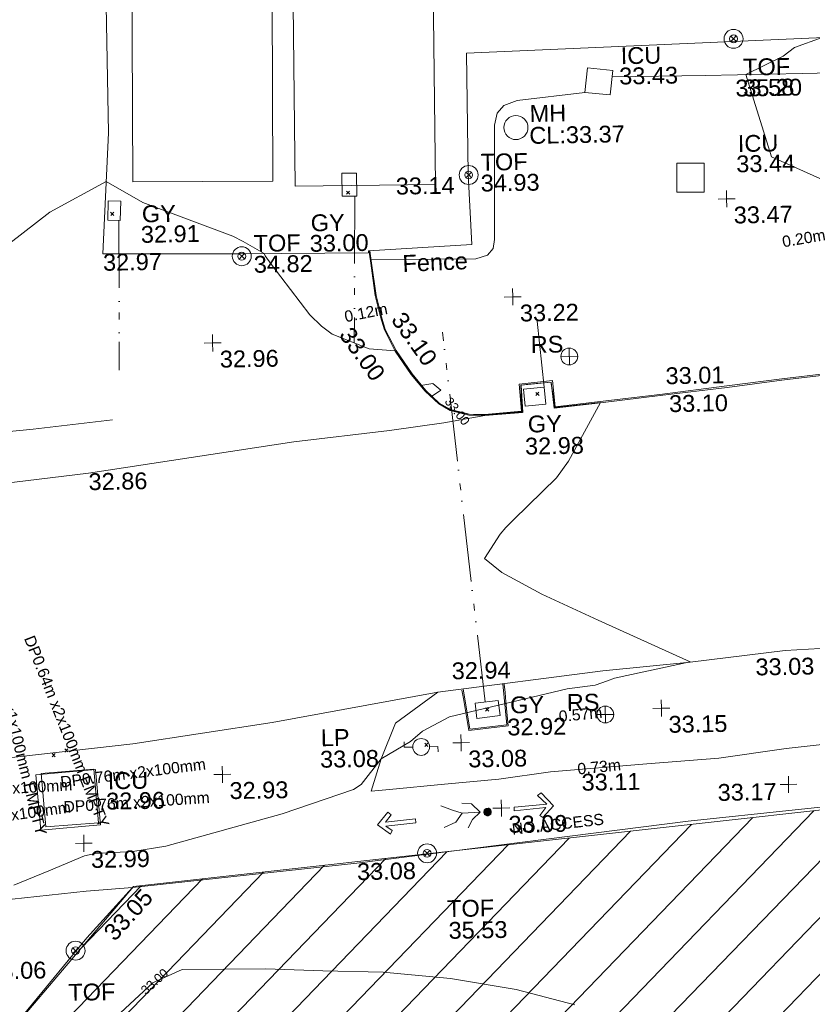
# Model space of a CAD drawing. Header units: millimetres. Extents: x -290717 to 520720, y -103372 to 287762.
# Tile 332 of 375: x 184944 to 202596, y 182816 to 204752. Entities that reach past the tile are written whole.
import ezdxf

# ---------------------------------------------------------------- set-up
doc = ezdxf.new("R2010")
doc.units = ezdxf.units.MM
for name, pattern in [('IMPORT-HIDDEN2 _3_', [4762.5, 3175, -1587.5]), ('IMPORT-UG_DRAINAGE_SURFACE_QLB4 _2_', [2700, 1500, -300.0000000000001, 0, -250, 150, -300.0000000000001, 0, -200]), ('IMPORT-UG_DRAINAGE_UNIDENTIFIED_QLB2 _2_', [2700, 1500, -300.0000000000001, 0, -250, 150, -300.0000000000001, 0, -200]), ('IMPORT-UG_ELEC_LV_QLB2 _2_', [2700, 1500, -300.0000000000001, 0, -250, 150, -300.0000000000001, 0, -200]), ('IMPORT-UG_ELEC_STREET LIGHTING_QLB2 _2_', [2700, 1500, -300.0000000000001, 0, -250, 150, -300.0000000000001, 0, -200])]:
    doc.linetypes.add(name, pattern=pattern)
for name, color, linetype, lineweight, true_color in [('00__TOPO__TOP_OF_FENCE_SYMBOL', 7, 'Continuous', 9, 0x666666), ('00_TOPO_FENCE', 7, 'Continuous', 9, 0x3f7f4f), ('00_TOPO_FOOTPATH', 7, 'Continuous', 9, 0xa50000), ('00_TOPO_FURN_LAMP_POST', 7, 'Continuous', 9, 0x666666), ('00_TOPO_FURN_SIGN', 7, 'Continuous', 9, 0x666666), ('00_TOPO_KERB_BOTTOM', 1, 'Continuous', 9, 0xff0000), ('00_TOPO_KERB_TOP', 7, 'Continuous', 9, 0xa500a5), ('00_TOPO_LEVEL_SPOT', 7, 'Continuous', 9, 0x666666), ('00_TOPO_ROAD_MARKING_ARROWS', 7, 'Continuous', 9, 0x999999), ('00_TOPO_ROAD_MARKING_WHITE_CONTINUOUS', 7, 'Continuous', 9, 0x999999), ('00_TOPO_SERV_GULLY', 7, 'Continuous', 9, 0x5252a5), ('00_TOPO_SERV_IC', 5, 'Continuous', 9, 0x0000ff), ('00_TOPO_SERV_MH', 7, 'Continuous', 9, 0x666666), ('00_TOPO_TOP_OF_FENCE', 7, 'Continuous', 9, 0x666666), ('00_UAV_FORM_LINES', 7, 'Continuous', 9, 0x666666), ('00_UAV_SERV_GULLY', 7, 'Continuous', 9, 0x5252a5), ('00_UAV_SLOPE_TOP', 40, 'Continuous', 9, 0xffbf00), ('01_DTM_CONTOUR_MNR', 7, 'Continuous', 9, 0xa5a552), ('01_DTM_CONTOUR_MNR_LABELS', 7, 'Continuous', 9, 0xa5a552), ('12333-PUM-2D-U-0001-C01 - Rev2_REVIT IMPORT_dwg', 7, 'Continuous', 9, 0x767676), ('PUM-CHAMBER EXTENTS', 6, 'IMPORT-HIDDEN2 _3_', 9, 0xff00ff), ('PUM-ELECTRIC-LV-QLB2', 1, 'IMPORT-UG_ELEC_LV_QLB2 _2_', 9, 0xff0000), ('PUM-ELECTRIC-MH', 1, 'Continuous', 9, 0xff0000), ('PUM-SURFACE-QLB4', 4, 'IMPORT-UG_DRAINAGE_SURFACE_QLB4 _2_', 9, 0x00ffff), ('PUM-UNABLE TO SURVEY', 190, 'Continuous', 9, 0x7f00ff), ('PUM-UNIDENTIFIED-QLB2', 150, 'IMPORT-UG_DRAINAGE_UNIDENTIFIED_QLB2 _2_', 9, 0x007fff)]:
    doc.layers.add(name, color=color, linetype=linetype, lineweight=lineweight, true_color=true_color)
for name, color, linetype, lineweight in [('00_TOPO_PEDASTRIAN', 7, 'Continuous', 9), ('00_TOPO_ROAD_EDGE', 7, 'Continuous', 9), ('00_UAV_CONTAINER', 7, 'Continuous', 9), ('GEN-TEXT', 7, 'Continuous', 9)]:
    doc.layers.add(name, color=color, linetype=linetype, lineweight=lineweight)
doc.styles.add('Arial_1', font='arial.ttf', dxfattribs={"height": 250})
doc.styles.add('Swis721 Lt BT_1', font='swissl.ttf', dxfattribs={"height": 200})
doc.styles.add('Swis721 Lt BT_2', font='swissl.ttf', dxfattribs={"height": 375})

# ---------------------------------------------------------------- blocks, each defined once
blk = doc.blocks.new('12333-PUM-2D-U-0001-C01 - Rev2_REVIT IMPORT_dwg_PEDESTRIAN CROSS-2077534-Site Location Plan Existing')
at = {"layer": '00_TOPO_PEDASTRIAN', "true_color": 0xe2e2e2}
blk.add_hatch(color=254, dxfattribs=at).paths.add_polyline_path([(534100575.4189506, 725738987.0446715), (534100640.5224162, 725739027.4179566), (534100653.8588275, 725739092.3659691), (534100636.6921293, 725739149.2233253), (534100594.6185082, 725739179.4550462), (534100527.0515227, 725739174.6664848), (534100477.9624279, 725739144.224357), (534100464.6260167, 725739079.2763447), (534100481.7927151, 725739022.4189885), (534100539.6798233, 725738990.6098039)])
at = {"layer": '00_TOPO_PEDASTRIAN', "color": 253, "true_color": 0xaaaaaa, "flags": 128}
for points in [[(534099992.286877, 725739070.9847814), (534099782.6134991, 725739140.4527884), (534099521.7948845, 725739240.7621837)], [(534099992.514902, 725739294.8105898), (534100205.3156785, 725739276.611097), (534100394.065774, 725739081.4390063), (534100221.9241624, 725738921.7320101), (534100119.6886073, 725738743.4856526)], [(534100394.065774, 725739081.4390063), (534099992.286877, 725739070.9847814), (534099850.3374772, 725738867.7752138), (534099582.9459614, 725738754.7547894)]]:
    blk.add_lwpolyline(points, dxfattribs=at)
blk = doc.blocks.new('12333-PUM-2D-U-0001-C01 - Rev2_REVIT IMPORT_dwg_MSL_Lamp_Post_SYM-2077199-Site Location Plan Existing')
at = {"layer": '00_TOPO_FURN_LAMP_POST', "color": 254, "true_color": 0xcccccc, "flags": 128}
for points in [[(-500.1060478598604, 0), (-1000.212095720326, 0), (-1000.212095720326, 316.7338303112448)], [(500.1060478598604, 0), (1000.21209571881, 0), (1000.21209571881, -316.7338303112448)]]:
    blk.add_lwpolyline(points, dxfattribs=at)
at = {"layer": '00_TOPO_FURN_LAMP_POST', "color": 254, "true_color": 0xcccccc}
blk.add_circle((0, 0), 500.1060478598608, dxfattribs=at)
blk = doc.blocks.new('12333-PUM-2D-U-0001-C01 - Rev2_REVIT IMPORT_dwg_MSL_RoadSign_SYM-2077193-Site Location Plan Existing')
at = {"layer": '00_TOPO_FURN_SIGN', "color": 254, "true_color": 0xcccccc}
for p, q in [((-500.2287617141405, 0), (499.7712382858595, 0)), ((-0.2287617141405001, -500.0000000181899), (-0.2287617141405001, 499.9999999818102))]:
    blk.add_line(p, q, dxfattribs=at)
blk.add_circle((-0.2287617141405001, 0), 500.0000000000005, dxfattribs=at)
blk = doc.blocks.new('12333-PUM-2D-U-0001-C01 - Rev2_REVIT IMPORT_dwg_MM-2077200-Site Location Plan Existing')
at = {"layer": '00_TOPO_LEVEL_SPOT', "color": 254, "true_color": 0xcccccc, "flags": 128}
for points in [[(0, -500.0000000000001), (0, 0), (-500.0000000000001, 0)], [(500.0000000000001, 0), (0, 0), (0, 500.0000000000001)]]:
    blk.add_lwpolyline(points, dxfattribs=at)
blk = doc.blocks.new('12333-PUM-2D-U-0001-C01 - Rev2_REVIT IMPORT_dwg_MSL_Node_LineworkTOF-2077201-Site Location Plan Existing')
at = {"layer": '00__TOPO__TOP_OF_FENCE_SYMBOL', "color": 254, "true_color": 0xcccccc, "flags": 128}
for points in [[(165.3591892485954, 165.3591892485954), (0, 0), (-165.3591892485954, 165.3591892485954)], [(165.3591892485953, -165.3591892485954), (0, 0), (-165.3591892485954, -165.3591892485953)]]:
    blk.add_lwpolyline(points, dxfattribs=at)
at = {"layer": '00__TOPO__TOP_OF_FENCE_SYMBOL', "color": 254, "true_color": 0xcccccc}
for radius in [562.5594001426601, 233.853208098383]:
    blk.add_circle((0, 0), radius, dxfattribs=at)
blk = doc.blocks.new('12333-PUM-2D-U-0001-C01 - Rev2_REVIT IMPORT_dwg_MGS62954_T2_Galway_ITM_3d_Rev1-2077680-Site Location Plan Existing')
at = {"layer": '00_TOPO_FENCE', "color": 254, "true_color": 0xcccccc, "flags": 128}
for points in [[(534092379.5902062, 725761243.4729723), (534092379.2406985, 725754358.732918), (534092210.4213911, 725751668.9740065), (534095218.4178805, 725751611.99254), (534098122.3309646, 725751586.0884405), (534098122.7342232, 725751631.104651), (534100429.2240863, 725751730.1831639), (534100373.042293, 725753302.1027522), (534100381.8472711, 725755993.7419523), (534109370.7049579, 725756236.3280355), (534109242.7599599, 725760947.8252921)], [(534089819.8181641, 725734364.0279521), (534091587.8681737, 725736440.7020699), (534092625.7930987, 725737541.3462248), (534097629.2555963, 725737998.4735422), (534105021.721773, 725738801.3791058), (534107412.8342192, 725739013.897784), (534109747.2000771, 725739215.477581), (534111269.5559804, 725739309.8737594), (534111565.4135019, 725739349.1290561), (534112422.2685639, 725735423.3515906), (534113518.8731127, 725730255.5723001), (534114553.873535, 725720679.9188492)]]:
    blk.add_lwpolyline(points, dxfattribs=at)
at = {"layer": '00_TOPO_FOOTPATH', "color": 254, "true_color": 0xcccccc, "flags": 128}
for points in [[(534114213.6125289, 725741345.2076037), (534113506.5777998, 725741086.794956), (534112620.2946612, 725740902.1802769), (534111321.2105058, 725740799.1170274), (534109649.6151884, 725740611.7024157), (534107229.0103556, 725740381.5869365), (534105733.3169624, 725740197.0162351), (534104123.6840443, 725740098.2519628), (534101972.9176477, 725739957.8848796), (534100821.0821764, 725739809.9044431), (534099608.5815091, 725739721.9906554), (534098381.7978897, 725739621.739689), (534097972.4315479, 725739594.7557133), (534098213.5490003, 725740308.0527261), (534098545.8508974, 725741097.8126885), (534099501.8009253, 725741771.7368618)], [(534082468.651852, 725736428.5140647), (534084689.8169116, 725736747.9614198), (534086474.9225988, 725737004.4299549), (534088413.2394424, 725737175.2506272), (534089936.6856776, 725737328.8929453), (534091592.3319272, 725737479.6838331), (534092625.7930987, 725737541.3462248)]]:
    blk.add_lwpolyline(points, dxfattribs=at)
at = {"layer": '00_TOPO_KERB_BOTTOM', "color": 254, "true_color": 0xcccccc, "flags": 128}
for points in [[(534098137.7283947, 725751632.6721314), (534098145.4462957, 725751555.1099929), (534098170.4584191, 725751353.24455), (534098258.0101774, 725750630.3591875), (534098368.1262409, 725750153.5858518), (534098448.7984636, 725749864.5669955), (534098679.0794533, 725749386.3455985), (534099029.9930946, 725748857.0389072), (534099335.4734294, 725748481.1722113), (534099633.7922689, 725748194.4301653), (534099885.5444284, 725748044.2930238), (534100298.1641486, 725747930.4251273), (534100650.352259, 725747919.1199455), (534101501.6949714, 725747973.8960476), (534101470.5597579, 725748577.7495952), (534102144.3610316, 725748634.6558616), (534102202.4723991, 725748055.8660171), (534103230.3755019, 725748155.9025959), (534104562.0214831, 725748295.7256454), (534106057.4973281, 725748449.030054), (534107279.2907929, 725748593.3144691), (534109292.4341656, 725748793.3699336)], [(534100061.6974986, 725741834.9513875), (534100200.0000001, 725740940.0000002), (534101020, 725741020.0000001), (534100949.4158841, 725741935.1782851)]]:
    blk.add_lwpolyline(points, dxfattribs=at)
at = {"layer": '00_TOPO_KERB_TOP', "color": 254, "true_color": 0xcccccc, "flags": 128}
for points in [[(534098155.8351498, 725751632.8003947), (534098190.177578, 725751355.6328222), (534098282.2275591, 725750634.2635567), (534098387.378939, 725750158.4934402), (534098467.4577196, 725749871.6006678), (534098701.0215765, 725749399.5440645), (534099051.659161, 725748874.2388369), (534099350.1181039, 725748494.647074), (534099638.8399221, 725748213.107592), (534099893.4143995, 725748062.7269341), (534100301.5141294, 725747955.3595346), (534100650.0324664, 725747939.0037013), (534101471.1596085, 725748001.4885865), (534101429.2498663, 725748604.400421), (534102173.8038281, 725748668.5993905), (534102225.025461, 725748083.3200399), (534103227.7208096, 725748183.4664094), (534104559.2324888, 725748321.2081999), (534106053.5052405, 725748485.7033283), (534107276.2664168, 725748620.3424556), (534109289.1079451, 725748822.6778024)], [(534100035.7950862, 725741805.3311214), (534100064.4829398, 725741619.6928712), (534100077.8421045, 725741533.2461125), (534100174.5805073, 725740907.2547755), (534101052.3028962, 725740992.8862277), (534101010.8199063, 725741530.745646), (534100994.8802551, 725741737.4156945), (534100980.5074349, 725741923.7705532)]]:
    blk.add_lwpolyline(points, dxfattribs=at)
at = {"layer": '00_TOPO_ROAD_EDGE', "color": 254, "true_color": 0xcccccc, "flags": 128}
for points in [[(534088797.6026757, 725746477.4211591), (534091802.2110071, 725746788.8694601), (534096389.9130006, 725747409.4615898), (534098525.8160585, 725747617.4825693), (534099734.5972726, 725747771.1232321), (534100650.352259, 725747919.1199455)], [(534089260.2899566, 725740412.9397565), (534092685.2740358, 725740739.9427481), (534095795.6566972, 725741161.9576116), (534099501.8009253, 725741771.7368618), (534103183.4751398, 725742187.4123628), (534105130.6408504, 725742347.0336603), (534107245.5780112, 725742565.2390224), (534108286.2455503, 725742605.2670699), (534108507.8685576, 725742558.7872018)]]:
    blk.add_lwpolyline(points, dxfattribs=at)
at = {"layer": '00_TOPO_ROAD_MARKING_ARROWS', "color": 254, "true_color": 0xcccccc, "flags": 128}
for points in [[(534101160.0000001, 725739180.0000002), (534101880, 725739240), (534101680.0000002, 725739430.0000001), (534101760.0000001, 725739490.0000001), (534102030.0000001, 725739200.0000001), (534101790.0000001, 725738940.0000001), (534101720.0000001, 725738990.0000001), (534101860, 725739160), (534101150.0000001, 725739100), (534101150.0000001, 725739180.0000002)], [(534098950.0000001, 725738960.0000001), (534098280.0000001, 725738900), (534098410.0000001, 725739060.0000002), (534098340, 725739120), (534098100.0000001, 725738840), (534098390, 725738630), (534098430.0000002, 725738710.0000001), (534098290.0000001, 725738810.0000002), (534098960.0000001, 725738870)]]:
    blk.add_lwpolyline(points, close=True, dxfattribs=at)
at = {"layer": '00_TOPO_ROAD_MARKING_WHITE_CONTINUOUS', "color": 254, "true_color": 0xcccccc, "flags": 128}
blk.add_lwpolyline([(534092360, 725747970), (534090590, 725747790.0000001), (534089230, 725747680.0000002), (534089210.0000001, 725749730), (534089220, 725751730), (534089200.0000001, 725754120.0000001), (534089260.0000001, 725757040.0000001), (534089290.0000001, 725761320.0000001)], dxfattribs=at)
at = {"layer": '00_TOPO_SERV_GULLY', "color": 254, "true_color": 0xcccccc, "flags": 128}
for points in [[(534101983.4472515, 725748527.5066199), (534102012.9770675, 725748143.426878), (534101554.9437651, 725748108.2111723), (534101525.4139491, 725748492.2909143)], [(534100359.2939959, 725741174.22605), (534100876.1567659, 725741226.5538164), (534100841.6143246, 725741567.7436489), (534100324.7515547, 725741515.4158825)]]:
    blk.add_lwpolyline(points, close=True, dxfattribs=at)
at = {"layer": '00_TOPO_SERV_IC', "color": 254, "true_color": 0xcccccc, "flags": 128}
for points in [[(534103634.1569808, 725755555.054196), (534103568.125031, 725755009.2998619), (534103006.864906, 725755077.2078894), (534103072.8968557, 725755622.9622236)], [(534105024.1813112, 725753465.7836869), (534105012.1603565, 725752819.3339964), (534105621.3398134, 725752808.0060947), (534105633.360768, 725753454.4557852)], [(534090605.1545738, 725738857.9338602), (534091932.9973994, 725738951.7234424), (534091845.8776506, 725740185.5756443), (534090518.0348251, 725740091.7860618)]]:
    blk.add_lwpolyline(points, close=True, dxfattribs=at)
at = {"layer": '00_TOPO_SERV_MH', "color": 254, "true_color": 0xcccccc}
blk.add_circle((534101455.8540178, 725754320.5981611), 268.6496021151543, dxfattribs=at)
at = {"layer": '00_UAV_CONTAINER', "color": 254, "true_color": 0xcccccc, "flags": 128}
for points in [[(534092902.4800001, 725753263.4015), (534093012.48, 725761336.4015001), (534096136.1391494, 725761293.8395644), (534096026.1391495, 725753220.8395644)], [(534096520.48, 725753099.4015), (534096569.48, 725761200.4015001), (534099690.7473016, 725761181.5220904), (534099641.7473016, 725753080.5220904)]]:
    blk.add_lwpolyline(points, close=True, dxfattribs=at)
at = {"layer": '00_UAV_FORM_LINES', "color": 254, "true_color": 0xcccccc, "flags": 128}
blk.add_lwpolyline([(534103006.864906, 725755077.2078894), (534101493.2750001, 725754922.2055), (534101197.2750001, 725754818.2055001), (534101044.275, 725754644.2055), (534100981.275, 725754380.2055), (534100939.2750001, 725751836.2055001), (534100902.275, 725751637.2055), (534100770.2750001, 725751485.2055), (534100512.275, 725751410.2055), (534098181.3175567, 725751427.1394317)], dxfattribs=at)
at = {"layer": '00_UAV_SERV_GULLY', "color": 254, "true_color": 0xcccccc, "flags": 128}
for points in [[(534097561.6785001, 725752856.7935001), (534097564.6784999, 725753369.7935001), (534097891.7478224, 725753367.8808141), (534097888.7478225, 725752854.880814)], [(534092631.6785, 725752835.7935001), (534092609.6785001, 725752400.7935001), (534092330.0287731, 725752414.9367046), (534092352.0287731, 725752849.9367044)]]:
    blk.add_lwpolyline(points, close=True, dxfattribs=at)
at = {"layer": '00_UAV_SLOPE_TOP', "color": 254, "true_color": 0xcccccc, "flags": 128}
blk.add_lwpolyline([(534110365.275, 725757255.2055001), (534110143.275, 725756041.2055001), (534110060.2750002, 725755814.2055001), (534109940.2750002, 725755626.2055001), (534109690.2750002, 725755482.2055), (534109186.275, 725755417.2055001), (534107854.5450043, 725755413.0176702), (534105688.2750002, 725755406.2055), (534103617.1439654, 725755414.441554)], dxfattribs=at)
at = {"layer": '01_DTM_CONTOUR_MNR', "color": 254, "true_color": 0xcccccc, "flags": 128}
for points in [[(534108553.3190291, 725752906.7856411), (534107136.2908341, 725753566.9790263), (534106600, 725755410.0000001), (534107434.2828283, 725755803.4116163), (534107689.8321593, 725755997.4714248), (534108310.0000002, 725756210.0000001)], [(534102430.0000002, 725734753.3333334), (534101129.164223, 725735119.1642232), (534099668.9384262, 725735393.071584), (534098174.9129264, 725735561.5146545), (534096829.4413408, 725735611.6666666), (534095556.0399037, 725735679.7571421), (534093695.5706146, 725735693.0109348), (534093083.2517757, 725735431.150813), (534093036.4948574, 725735411.1550663), (534091999.8021109, 725734478.804184)], [(534089978.5554035, 725737638.4432285), (534090764.462625, 725737945.802331), (534091567.7017015, 725738267.8732165), (534091804.7722772, 725738311.2408625), (534092645.0721204, 725738343.8464195), (534093380.8237756, 725738452.7661586), (534095983.9373603, 725739123.3265313), (534097578.9663165, 725739640.9528741), (534097751.8342909, 725739747.8433933), (534098210.0000001, 725740310.0000001), (534098868.6974385, 725740685.0920142), (534099141.7238749, 725740912.2807018), (534099744.8620368, 725741216.6117973), (534102376.4126908, 725741798.3143619), (534103004.4940448, 725741866.5468757), (534103282.2849208, 725741962.579272), (534103436.8982891, 725742018.7344742), (534105130.0000001, 725742350.0000001), (534103095.313212, 725743315.1244687), (534101849.1695109, 725743920.0796361), (534100970, 725744412.5), (534100590, 725744730), (534100946.3411699, 725745270.2091818), (534101074.0273997, 725745415.8381872), (534101260.3951027, 725745588.9263324), (534102221.4177742, 725746502.6264321), (534102498.6276596, 725746865.4893618), (534103230, 725748160.0000001), (534102218.0000001, 725748072), (534102145, 725748599.4444448), (534102141.3636365, 725748631.8181819), (534101645.9036145, 725748602.6161791), (534101463.8461538, 725748583.0769233), (534101470, 725748394.1025643), (534101481.2500001, 725747988.75), (534100907.6042278, 725747945.1321199), (534100650.0000001, 725747931.1590909), (534100496.2121212, 725747935.6060609), (534100300.0000001, 725747953.4926472), (534100109.6428574, 725747997.1428572), (534100032.9949782, 725748017.3330303), (534099890.0000001, 725748055.0000002), (534099750.7142859, 725748129.6428571), (534099637.1428572, 725748204.2857145), (534099470, 725748360), (534099685.5264111, 725748499.838837), (534099505.9810449, 725748653.525638), (534099240.0000001, 725748610), (534099035.0000001, 725748862.5000001), (534099013.5000001, 725748887), (534098680.0000002, 725749390.0000001), (534098103.3498399, 725749447.721897), (534097282.9616207, 725749792.963853), (534097049.4304845, 725749970.4025462), (534096796.0221066, 725750231.8301884), (534095953.685253, 725751373.4830436), (534095825.526316, 725751556.6315789), (534095800.0000001, 725751610.0000001), (534095339.3275606, 725751887.1160706), (534095107.2317103, 725752011.1125244), (534093121.093147, 725752798.6063757), (534092310.0000002, 725753280.0000001), (534091043.8219896, 725752619.2146598), (534089832.4949802, 725751717.7091309)]]:
    blk.add_lwpolyline(points, dxfattribs=at)
at = {"xscale": 0.375, "yscale": 0.375, "zscale": 0.375}
for name, p in [('12333-PUM-2D-U-0001-C01 - Rev2_REVIT IMPORT_dwg_MSL_Node_LineworkTOF-2077201-Site Location Plan Existing', (534106337.4975622, 725756211.925744)), ('12333-PUM-2D-U-0001-C01 - Rev2_REVIT IMPORT_dwg_MSL_Node_LineworkTOF-2077201-Site Location Plan Existing', (534100385.8840645, 725753281.7856708)), ('12333-PUM-2D-U-0001-C01 - Rev2_REVIT IMPORT_dwg_MM-2077200-Site Location Plan Existing', (534106120.0000001, 725752650)), ('12333-PUM-2D-U-0001-C01 - Rev2_REVIT IMPORT_dwg_MSL_Node_LineworkTOF-2077201-Site Location Plan Existing', (534095301.4956902, 725751560.7091912)), ('12333-PUM-2D-U-0001-C01 - Rev2_REVIT IMPORT_dwg_MM-2077200-Site Location Plan Existing', (534101320.0000001, 725750550)), ('12333-PUM-2D-U-0001-C01 - Rev2_REVIT IMPORT_dwg_MM-2077200-Site Location Plan Existing', (534094620, 725749640)), ('12333-PUM-2D-U-0001-C01 - Rev2_REVIT IMPORT_dwg_MSL_RoadSign_SYM-2077193-Site Location Plan Existing', (534102555.0681901, 725749199.1279566)), ('12333-PUM-2D-U-0001-C01 - Rev2_REVIT IMPORT_dwg_MSL_RoadSign_SYM-2077193-Site Location Plan Existing', (534103219.6244472, 725741211.0601279)), ('12333-PUM-2D-U-0001-C01 - Rev2_REVIT IMPORT_dwg_MM-2077200-Site Location Plan Existing', (534104470, 725741330.0000002)), ('12333-PUM-2D-U-0001-C01 - Rev2_REVIT IMPORT_dwg_MSL_Lamp_Post_SYM-2077199-Site Location Plan Existing', (534099104.6402344, 725740560.7569917)), ('12333-PUM-2D-U-0001-C01 - Rev2_REVIT IMPORT_dwg_MM-2077200-Site Location Plan Existing', (534099997.0294723, 725740636.8208939)), ('12333-PUM-2D-U-0001-C01 - Rev2_REVIT IMPORT_dwg_MM-2077200-Site Location Plan Existing', (534094668.8689787, 725740024.5579108)), ('12333-PUM-2D-U-0001-C01 - Rev2_REVIT IMPORT_dwg_MM-2077200-Site Location Plan Existing', (534107270.4620551, 725739581.5914068)), ('12333-PUM-2D-U-0001-C01 - Rev2_REVIT IMPORT_dwg_MM-2077200-Site Location Plan Existing', (534100868.0141061, 725739166.6472446)), ('12333-PUM-2D-U-0001-C01 - Rev2_REVIT IMPORT_dwg_MM-2077200-Site Location Plan Existing', (534091557.1190047, 725738544.9732828)), ('12333-PUM-2D-U-0001-C01 - Rev2_REVIT IMPORT_dwg_MSL_Node_LineworkTOF-2077201-Site Location Plan Existing', (534099196.2796956, 725738188.7390523)), ('12333-PUM-2D-U-0001-C01 - Rev2_REVIT IMPORT_dwg_MSL_Node_LineworkTOF-2077201-Site Location Plan Existing', (534091331.3366421, 725736156.2188689))]:
    blk.add_blockref(name, p, dxfattribs=at)
blk.add_blockref('12333-PUM-2D-U-0001-C01 - Rev2_REVIT IMPORT_dwg_PEDESTRIAN CROSS-2077534-Site Location Plan Existing', (0, 0))
at = {"layer": '00_TOPO_FENCE', "color": 251, "true_color": 0x666666, "char_height": 375, "width": 1495.902363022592, "attachment_point": 1, "line_spacing_factor": 1.005061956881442, "style": 'Swis721 Lt BT_2'}
for s, insert in [('33.14', (534098758.3576427, 725753247.5198246)), ('32.97', (534092210.4, 725751664.2296079)), ('33.08', (534097629.3000001, 725737993.7296079))]:
    blk.add_mtext(s, dxfattribs=dict(at, insert=insert))
at = {"layer": '00_TOPO_FENCE', "color": 251, "true_color": 0x666666, "char_height": 375, "attachment_point": 1, "line_spacing_factor": 1.005061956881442, "style": 'Swis721 Lt BT_2'}
for s, insert, width, rotation in [('Fence', (534098872.3937686, 725751521.3919944), 1681.10932225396, 1.5869593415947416), ('33.05', (534091932.8554118, 725736587.8371872), 1495.902363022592, 46.890327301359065)]:
    blk.add_mtext(s, dxfattribs=dict(at, insert=insert, width=width, rotation=rotation))
at = {"layer": '00_TOPO_FOOTPATH', "color": 251, "true_color": 0x666666, "insert": (534102663.9014896, 725739897.4263206), "char_height": 375, "width": 1495.902363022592, "attachment_point": 1, "line_spacing_factor": 1.005061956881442, "style": 'Swis721 Lt BT_2'}
blk.add_mtext('33.11', dxfattribs=at)
at = {"layer": '00_TOPO_FURN_LAMP_POST', "char_height": 375, "attachment_point": 1, "line_spacing_factor": 1.005061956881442, "style": 'Swis721 Lt BT_2'}
for s, insert, width in [('LP', (534096874.0569945, 725740989.5213755), 707.5855621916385), ('33.08', (534096849.2858025, 725740511.0659958), 1495.902363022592)]:
    blk.add_mtext(s, dxfattribs=dict(at, insert=insert, width=width))
at = {"layer": '00_TOPO_FURN_SIGN', "char_height": 375, "width": 783.5679044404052, "attachment_point": 1, "line_spacing_factor": 1.005061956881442, "style": 'Swis721 Lt BT_2'}
for insert in [(534101701.2916099, 725749666.6286938), (534102365.847867, 725741678.5608652)]:
    blk.add_mtext('RS', dxfattribs=dict(at, insert=insert))
at = {"layer": '00_TOPO_KERB_BOTTOM', "color": 251, "true_color": 0x666666, "insert": (534097731.4072368, 725749981.4809062), "char_height": 375, "width": 1495.902363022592, "attachment_point": 1, "rotation": 304.55103309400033, "line_spacing_factor": 1.005061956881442, "style": 'Swis721 Lt BT_2'}
blk.add_mtext('33.00', dxfattribs=at)
at = {"layer": '00_TOPO_KERB_BOTTOM', "color": 251, "true_color": 0x666666, "insert": (534104691.7122973, 725748919.2231553), "char_height": 375, "width": 1495.902363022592, "attachment_point": 1, "line_spacing_factor": 1.005061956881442, "style": 'Swis721 Lt BT_2'}
blk.add_mtext('33.01', dxfattribs=at)
at = {"layer": '00_TOPO_KERB_TOP', "color": 251, "true_color": 0x666666, "insert": (534098896.7486408, 725750297.2446148), "char_height": 375, "width": 1495.902363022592, "attachment_point": 1, "rotation": 304.55103309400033, "line_spacing_factor": 1.005061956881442, "style": 'Swis721 Lt BT_2'}
blk.add_mtext('33.10', dxfattribs=at)
at = {"layer": '00_TOPO_KERB_TOP', "color": 251, "true_color": 0x666666, "insert": (534104758.7586717, 725748296.484777), "char_height": 375, "width": 1495.902363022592, "attachment_point": 1, "line_spacing_factor": 1.005061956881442, "style": 'Swis721 Lt BT_2'}
blk.add_mtext('33.10', dxfattribs=at)
at = {"layer": '00_TOPO_LEVEL_SPOT', "char_height": 375, "width": 1495.902363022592, "attachment_point": 1, "line_spacing_factor": 1.005061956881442, "style": 'Swis721 Lt BT_2'}
for s, insert in [('33.47', (534106272.8269377, 725752473.0039226)), ('33.22', (534101472.8269377, 725750373.0039226)), ('32.96', (534094772.8269377, 725749463.0039226)), ('33.15', (534104622.8269377, 725741153.0039226)), ('33.08', (534100149.8269377, 725740459.8039225)), ('32.93', (534094821.7269379, 725739847.6039225)), ('33.17', (534105690.1782572, 725739616.9478661)), ('33.09', (534101020.8269378, 725738989.6039226)), ('32.99', (534091709.9269377, 725738368.0039226)), ('33.06', (534089361.0269377, 725735925.8039225))]:
    blk.add_mtext(s, dxfattribs=dict(at, insert=insert))
at = {"layer": '00_TOPO_ROAD_EDGE', "color": 251, "true_color": 0x666666, "char_height": 375, "width": 1495.902363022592, "attachment_point": 1, "line_spacing_factor": 1.005061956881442, "style": 'Swis721 Lt BT_2'}
for s, insert in [('32.86', (534091802.2000001, 725746784.1296079)), ('32.94', (534099815.6596068, 725742429.2036246)), ('33.03', (534106580.6591461, 725742397.9175289))]:
    blk.add_mtext(s, dxfattribs=dict(at, insert=insert))
at = {"layer": '00_TOPO_SERV_GULLY', "color": 251, "true_color": 0x666666, "char_height": 375, "attachment_point": 1, "line_spacing_factor": 1.005061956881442, "style": 'Swis721 Lt BT_2'}
for s, insert, width in [('GY', (534101605.3661669, 725747897.5794516), 821.5590755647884), ('32.98', (534101535.0595724, 725747405.7615585), 1495.902363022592), ('GY', (534101103.2317903, 725741647.305991), 821.5590755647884), ('32.92', (534101032.9251957, 725741155.488098), 1495.902363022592)]:
    blk.add_mtext(s, dxfattribs=dict(at, insert=insert, width=width))
at = {"layer": '00_TOPO_SERV_IC', "color": 251, "true_color": 0x666666, "char_height": 375, "attachment_point": 1, "line_spacing_factor": 1.005061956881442, "style": 'Swis721 Lt BT_2'}
for s, insert, width in [('ICU', (534103818.2445077, 725756065.33635), 1021.012723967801), ('33.43', (534103776.1795866, 725755613.3941522), 1495.902363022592), ('ICU', (534106390.7727548, 725754063.1263375), 1021.012723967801), ('33.44', (534106348.7078338, 725753611.1841396), 1495.902363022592), ('ICU', (534092112.6322682, 725740112.877588), 1021.012723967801), ('32.96', (534092070.5673471, 725739660.9353901), 1495.902363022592)]:
    blk.add_mtext(s, dxfattribs=dict(at, insert=insert, width=width))
at = {"layer": '00_TOPO_SERV_MH', "char_height": 375, "attachment_point": 1, "line_spacing_factor": 1.005061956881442, "style": 'Swis721 Lt BT_2'}
for s, insert, width in [('MH', (534101766.6338561, 725754812.6788127), 949.779278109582), ('CL:33.37', (534101751.1005164, 725754326.1814818), 2440.932744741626)]:
    blk.add_mtext(s, dxfattribs=dict(at, insert=insert, width=width))
at = {"layer": '00_TOPO_TOP_OF_FENCE', "char_height": 375, "attachment_point": 1, "line_spacing_factor": 1.005061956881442, "style": 'Swis721 Lt BT_2'}
for s, insert, width in [('TOF', (534106537.9995244, 725755764.5347706), 1163.479615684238), ('35.20', (534106532.7099738, 725755298.891923), 1495.902363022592), ('TOF', (534100655.9437153, 725753747.9644998), 1163.479615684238), ('34.93', (534100650.6541647, 725753282.321652), 1495.902363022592), ('TOF', (534095571.5437152, 725752026.8644998), 1163.479615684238), ('34.82', (534095566.2541646, 725751561.221652), 1495.902363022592), ('TOF', (534099619.3849699, 725737135.1638536), 1163.479615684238), ('35.53', (534099644.9776769, 725736649.2572434), 1495.902363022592), ('TOF', (534091153.4929422, 725735417.2211331), 1163.479615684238)]:
    blk.add_mtext(s, dxfattribs=dict(at, insert=insert, width=width))
at = {"layer": '00_UAV_SERV_GULLY', "color": 251, "true_color": 0x666666, "char_height": 375, "attachment_point": 1, "line_spacing_factor": 1.005061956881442, "style": 'Swis721 Lt BT_2'}
for s, insert, width in [('GY', (534093093.8433993, 725752728.693887), 821.5590755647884), ('GY', (534096849.8591751, 725752462.6167977), 821.5590755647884), ('32.91', (534093063.8623016, 725752271.8576849), 1495.902363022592), ('33.00', (534096819.8780775, 725752005.7805955), 1495.902363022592)]:
    blk.add_mtext(s, dxfattribs=dict(at, insert=insert, width=width))
at = {"layer": '00_UAV_SLOPE_TOP', "color": 251, "true_color": 0x666666, "insert": (534106358.7135735, 725755299.4186302), "char_height": 375, "width": 1495.902363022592, "attachment_point": 1, "rotation": 0.18017481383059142, "line_spacing_factor": 1.005061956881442, "style": 'Swis721 Lt BT_2'}
blk.add_mtext('33.58', dxfattribs=at)
at = {"layer": '01_DTM_CONTOUR_MNR_LABELS', "color": 251, "true_color": 0x666666, "char_height": 200, "width": 797.8007824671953, "attachment_point": 2, "line_spacing_factor": 1.005061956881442, "style": 'Swis721 Lt BT_1'}
for insert, rotation in [((534100121.2285886, 725748084.0665107), 307.241850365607), ((534093010.8425824, 725735514.7895368), 41.02461486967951)]:
    blk.add_mtext('33.00', dxfattribs=dict(at, insert=insert, rotation=rotation))
blk = doc.blocks.new('12333-PUM-2D-U-0001-C01 - Rev2_REVIT IMPORT_dwg-1620468-Site Location Plan Existing')
at = {"layer": 'PUM-CHAMBER EXTENTS', "true_color": 0xfff4d4}
h = blk.add_hatch(dxfattribs=at)
h.set_pattern_fill('FP_14', style=0, pattern_type=2)
h.set_pattern_definition([(45, (-533641079.65, -725615854.3560001), (-618.7184335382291, 618.7184335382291), [])])
h.paths.add_polyline_path([(403919.3501528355, 57112.64382128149), (422583.3501528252, 59059.64382132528), (425379.3501529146, 57266.64382137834), (446445.3501529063, 59135.6438213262), (445962.3501528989, 65972.64382138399), (472441.3501528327, 70954.64382134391), (475862.3501529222, 83851.64382134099), (472404.3501529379, 114549.643821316), (470529.3501529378, 123488.6438213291), (451569.3501528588, 121705.6438213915), (448766.3501529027, 118521.6438213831), (443614.3501529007, 118196.6438213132), (441393.3501528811, 120608.6438213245), (437801.3501529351, 120123.6438213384), (427379.3501529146, 117955.6438213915), (414454.350152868, 116426.6438212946), (403467.3501529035, 115261.6438213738), (398244.3501529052, 114380.6438213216), (392331.3501528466, 110751.6438213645), (389433.3501529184, 106835.6438212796), (388966.3501528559, 103227.6438213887), (391008.3501528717, 96414.64382130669), (397227.3501529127, 88458.64382130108), (396038.3501528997, 85269.64382128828), (397110.6486418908, 81772.81873260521), (398121.3501528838, 78636.64382137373), (399845.3501529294, 78913.64382137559), (400589.3501528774, 74987.64382128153), (403494.5639885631, 59392.83982322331)])
at = {"layer": 'GEN-TEXT', "color": 253, "true_color": 0xaaaaaa}
for p, q in [((456579.3698137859, 137045.6438213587), (456650.0804919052, 137116.3544994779)), ((456650.0804919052, 137045.6438213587), (456579.3698137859, 137116.3544994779)), ((451319.3698137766, 136665.643821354), (451390.0804918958, 136736.3544994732)), ((451390.0804918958, 136665.643821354), (451319.3698137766, 136736.3544994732)), ((460716.9948138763, 132488.2884823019), (460787.7054919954, 132558.9991604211)), ((460787.7054919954, 132488.2884823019), (460716.9948138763, 132558.9991604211)), ((459475.994813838, 125479.2884822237), (459546.7054919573, 125549.9991603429)), ((459546.7054919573, 125479.2884822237), (459475.994813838, 125549.9991603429)), ((449803.9948138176, 124631.2884822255), (449874.7054919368, 124701.9991603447)), ((449874.7054919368, 124631.2884822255), (449803.9948138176, 124701.9991603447)), ((450088.9948138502, 124731.2884823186), (450159.7054919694, 124801.9991604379)), ((450159.7054919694, 124731.2884823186), (450088.9948138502, 124801.9991604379)), ((458106.9948137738, 124716.2884823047), (458177.7054918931, 124786.9991604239)), ((458177.7054918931, 124716.2884823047), (458106.9948137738, 124786.9991604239))]:
    blk.add_line(p, q, dxfattribs=at)
at = {"layer": 'PUM-ELECTRIC-MH', "color": 21, "true_color": 0xffaaaa, "flags": 128}
blk.add_lwpolyline([(449553.3501529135, 124263.6438213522), (450726.3501528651, 124335.6438212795), (450813.3501529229, 123142.6438213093), (449640.3501528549, 123070.6438212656)], close=True, dxfattribs=at)
at = {"layer": 'PUM-SURFACE-QLB4', "color": 131, "true_color": 0xaaffff}
for p, q in [((456761.4408362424, 137000.8033320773), (456694.2119457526, 133737.0564083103)), ((451501.4441034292, 136547.8829767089), (451449.3685180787, 133214.9182913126)), ((460903.797404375, 132673.1504412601), (460775.5617878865, 134143.3656435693)), ((459466.1868194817, 125683.4426083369), (458663.702370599, 133933.1244200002))]:
    blk.add_line(p, q, dxfattribs=at)
at = {"layer": 'PUM-UNABLE TO SURVEY', "color": 7, "true_color": 0xfff4d4, "flags": 128}
blk.add_lwpolyline([(399850.549107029, 78886.2095555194), (399845.3501529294, 78913.64382137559), (398121.3501528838, 78636.64382137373), (397043.3501529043, 81981.64382134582), (396038.3501528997, 85269.64382128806), (397227.3501529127, 88458.64382130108), (391008.3501528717, 96414.64382130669), (388966.3501528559, 103227.6438213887), (389433.3501529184, 106835.6438212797), (392331.3501528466, 110751.6438213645), (398244.3501529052, 114380.6438213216), (403467.3501529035, 115261.6438213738), (414454.350152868, 116426.6438212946), (427379.3501529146, 117955.6438213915), (437801.3501529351, 120123.6438213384), (441393.3501528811, 120608.6438213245), (443614.3501529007, 118196.6438213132), (448766.3501529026, 118521.6438213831), (451569.3501528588, 121705.6438213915), (470529.3501529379, 123488.6438213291), (472404.3501529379, 114549.643821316), (475862.3501529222, 83851.64382134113), (472441.3501528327, 70954.64382134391)], dxfattribs=at)
blk.add_blockref('12333-PUM-2D-U-0001-C01 - Rev2_REVIT IMPORT_dwg_MGS62954_T2_Galway_ITM_3d_Rev1-2077680-Site Location Plan Existing', (-533641079.6498471, -725615854.3561786))
at = {"layer": 'PUM-ELECTRIC-LV-QLB2', "char_height": 250, "attachment_point": 2, "line_spacing_factor": 0.9417779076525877, "style": 'Arial_1'}
for s, insert, width, rotation in [('0.20m', (466724.8554394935, 136012.8895931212), 1160.025439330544, 8.639751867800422), ('0.12m', (456942.8826524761, 134526.4331840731), 1160.025439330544, 10.195110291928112), ('DP0.64m x1x100mm EMPTY', (449147.7910630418, 125142.0660846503), 5438.958326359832, 283.0586957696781), ('DP0.64m x2x100mm EMPTY', (450258.4509318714, 125233.0009404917), 5438.958326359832, 290.61721941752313), ('0.57m', (461576.8536204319, 125494.8260895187), 1160.025439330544, 4.54134950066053), ('DP0.76m x2x100mm', (451586.5118292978, 124362.5789581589), 3893.2779916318, 6.1553208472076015), ('0.73m', (461970.9107151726, 124319.4395047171), 1160.025439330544, 4.8546698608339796), ('DP0.76m x2x100mm', (448608.862533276, 124060.591284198), 3893.2779916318, 2.2086599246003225), ('DP0.76m x2x100mm', (451661.6522096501, 123712.6467673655), 3893.2779916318, 2.7710625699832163), ('DP0.76m x2x100mm', (448563.374749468, 123436.6558817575), 3893.2779916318, 6.898186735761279)]:
    blk.add_mtext(s, dxfattribs=dict(at, insert=insert, width=width, rotation=rotation))
at = {"layer": 'PUM-UNIDENTIFIED-QLB2', "insert": (461027.9342191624, 123058.6094994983), "char_height": 250, "width": 2454.724016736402, "attachment_point": 2, "rotation": 5.372300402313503, "line_spacing_factor": 0.9417779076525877, "style": 'Arial_1'}
blk.add_mtext('NO ACCESS', dxfattribs=at)

msp = doc.modelspace()

# ---------------------------------------------------------------- block references
at = {"layer": '12333-PUM-2D-U-0001-C01 - Rev2_REVIT IMPORT_dwg', "color": 254, "linetype": 'IMPORT-UG_ELEC_STREET LIGHTING_QLB2 _2_', "true_color": 0xffd4d4, "rotation": 0.9999999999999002}
msp.add_blockref('12333-PUM-2D-U-0001-C01 - Rev2_REVIT IMPORT_dwg-1620468-Site Location Plan Existing', (-261895.0770586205, 55869.5817132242), dxfattribs=at)

doc.saveas('drawing.dxf')
